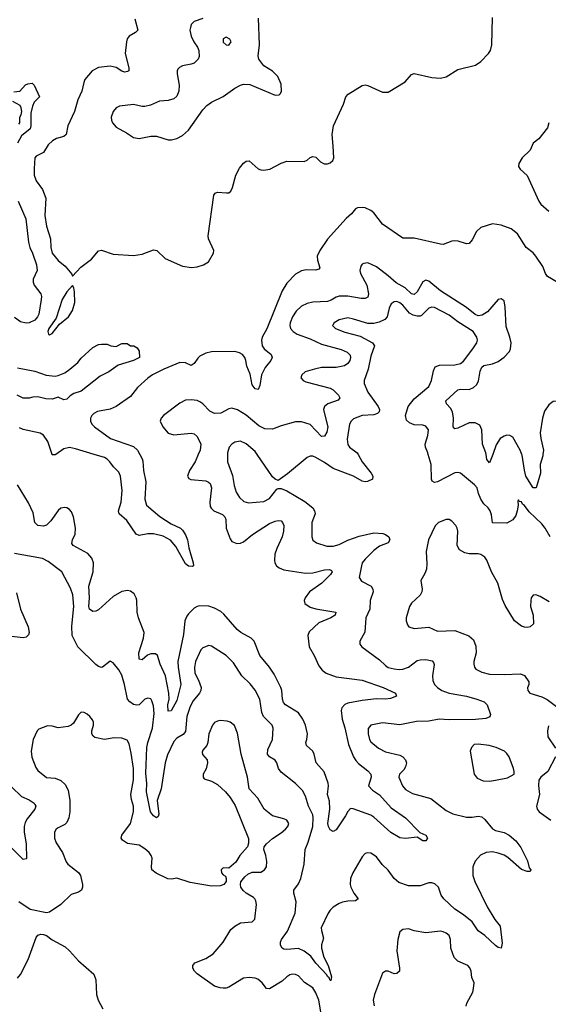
# Model space of a CAD drawing. Header units: inches. Extents: x 1839270 to 1929235, y 762242 to 910350.
# Tile 306 of 362: x 1886005 to 1889655, y 886201 to 893003. Entities that reach past the tile are written whole.
import ezdxf

# ---------------------------------------------------------------- set-up
doc = ezdxf.new("R2010")
doc.units = ezdxf.units.IN
doc.header["$MEASUREMENT"] = 0
doc.layers.add('B8888', color=7, linetype='Continuous')
doc.layers.add('B8889', color=7, linetype='Continuous')

msp = doc.modelspace()

# ---------------------------------------------------------------- linework, layer by layer
at = {"layer": 'B8888', "color": 5}
for points, elevation in [([(1887439.5, 890000), (1887439, 889950), (1887475.3, 889855.3), (1887485.1, 889785.1), (1887499.1, 889739.1), (1887522.5, 889702.5), (1887553.9, 889673.9), (1887586, 889666), (1887690, 889673.8), (1887730, 889694.6), (1887781.1, 889758.9), (1887790, 889765.5), (1887810, 889764.6), (1887850, 889748.1), (1887974.8, 889674.8), (1888030, 889630.2), (1888041.8, 889610), (1888044.7, 889590), (1888023.2, 889530), (1888021.3, 889430), (1888028.6, 889408.6), (1888054, 889390), (1888125.6, 889365.6), (1888170, 889365.8), (1888210, 889377.6), (1888270, 889407.3), (1888350, 889436.3), (1888450, 889458.3), (1888513.2, 889453.2), (1888530, 889447.6), (1888553.7, 889430), (1888561.3, 889410), (1888550.4, 889390), (1888490, 889365.3), (1888450, 889336.2), (1888390, 889276.1), (1888371, 889250), (1888364.6, 889230), (1888348.9, 889148.9), (1888364.5, 889124.5), (1888432.7, 889090), (1888444.6, 889070), (1888444.9, 889050), (1888424.7, 888990), (1888422, 888930), (1888396.1, 888870), (1888387.4, 888772.6), (1888354, 888710), (1888354.8, 888690), (1888366.8, 888670), (1888490, 888580.3), (1888530, 888540.9), (1888550, 888528.4), (1888590, 888518.9), (1888626.6, 888513.4), (1888650, 888515.5), (1888690, 888530.2), (1888750, 888575.6), (1888770, 888581.8), (1888810, 888584.3), (1888853.4, 888573.4), (1888863.4, 888563.4), (1888868, 888548), (1888856.3, 888470), (1888858.8, 888438.8), (1888870.2, 888410), (1888890.3, 888390), (1888920.3, 888370), (1888970, 888350.9), (1889090, 888329.3), (1889162, 888310), (1889213.4, 888290), (1889233.4, 888270), (1889257.1, 888202.9), (1889252.5, 888187.5), (1889224.9, 888175.1), (1889151.8, 888168.2), (1888970, 888166.1), (1888902, 888170), (1888830, 888157.4), (1888745.2, 888154.8), (1888630, 888130.9), (1888510, 888146.3), (1888430, 888129.3), (1888412.4, 888107.6), (1888410.3, 888070), (1888420.3, 888030), (1888430, 888013.4), (1888481.6, 887970), (1888530, 887945.8), (1888630, 887923.1), (1888650.2, 887910.2), (1888668.7, 887890), (1888675.2, 887870), (1888670, 887842.7), (1888658.5, 887821.5), (1888627.6, 887790), (1888622.6, 887770), (1888647.6, 887710), (1888670, 887685.8), (1888718.6, 887658.6), (1888843.8, 887623.8), (1888950, 887540.9), (1888997, 887517), (1889090, 887493.2), (1889130, 887494.2), (1889170, 887501.3), (1889196, 887496), (1889218.1, 887478.1), (1889270, 887413), (1889290, 887402.4), (1889350, 887388.4), (1889384, 887370), (1889430.6, 887330), (1889464.7, 887284.7), (1889511.8, 887191.8), (1889523.4, 887143.4), (1889534.8, 887130), (1889530, 887118), (1889510, 887119.3), (1889470, 887132.8), (1889375.1, 887215.1), (1889350.5, 887230.5), (1889310, 887245.4), (1889270, 887253.8), (1889227.3, 887250), (1889187.9, 887232.1), (1889150.2, 887190), (1889134.4, 887150), (1889134.4, 887090), (1889147.6, 887050), (1889234.3, 886874.3), (1889286, 886786), (1889322, 886742), (1889337.4, 886622.6), (1889330, 886589.4), (1889310, 886594.5), (1889290, 886607.8), (1889216, 886676), (1889170, 886707.8), (1889129.7, 886770), (1889070, 886819.3), (1889010, 886858.4), (1888934.8, 886930), (1888915.2, 886955.2), (1888896.8, 887010), (1888872.8, 887032.8), (1888850, 887040.4), (1888830, 887040.4), (1888770, 887019.7), (1888690, 887019.1), (1888622.6, 887042.6), (1888589.9, 887069.9), (1888550, 887128), (1888508.1, 887168.1), (1888470, 887220.5), (1888430, 887245.1), (1888410, 887247), (1888390, 887242.7), (1888370, 887219.5), (1888304.9, 887110), (1888289.2, 887070), (1888286.4, 887030), (1888292.1, 887010), (1888313, 886970), (1888342.4, 886930), (1888324.6, 886915.4), (1888270, 886914.2), (1888234.2, 886905.8), (1888210, 886896.8), (1888170, 886872.3), (1888150, 886852.6), (1888135.8, 886830), (1888087.7, 886730), (1888088.2, 886710), (1888103, 886657), (1888088.8, 886611.2), (1888088.9, 886590), (1888106.2, 886526.2), (1888134.4, 886470), (1888158.4, 886390), (1888154, 886366), (1888150, 886365.2), (1888143, 886383), (1888130, 886392.7), (1888125.3, 886405.3), (1888050, 886484.7), (1888014.9, 886534.9), (1887970, 886569.1), (1887930, 886587.6), (1887850, 886580.3), (1887830, 886583.1), (1887818.4, 886590), (1887806, 886610), (1887806.3, 886630), (1887812.8, 886650), (1887854.2, 886705.8), (1887907.1, 886830), (1887914.4, 886910), (1887898.8, 886970), (1887898.5, 886990), (1887930, 887033.7), (1887945.5, 887070), (1887968.5, 887170), (1887975.8, 887270), (1887997.7, 887322.3), (1888029, 887430), (1888031.1, 887490), (1888028.4, 887510), (1887999.9, 887570), (1887978.4, 887638.4), (1887958, 887678), (1887910, 887727.1), (1887810, 887805.7), (1887791.9, 887830), (1887781.6, 887870), (1887770, 887888.3), (1887730.6, 887910.6), (1887716.1, 887930), (1887719.4, 887960.6), (1887749.8, 888030), (1887755.8, 888110), (1887748.2, 888130), (1887687.6, 888190), (1887677, 888217), (1887662.3, 888310), (1887631.3, 888371.3), (1887596.2, 888416.2), (1887538.5, 888470), (1887480.7, 888560.7), (1887430, 888611.1), (1887330, 888674.5), (1887310, 888680.5), (1887270, 888663.9), (1887256.1, 888650), (1887218.5, 888570), (1887211.2, 888528.8), (1887215, 888490), (1887239.9, 888439.9), (1887258, 888390), (1887255, 888370), (1887246.3, 888350), (1887203, 888297), (1887181.5, 888258.5), (1887159.4, 888190), (1887150, 888085.1), (1887134.8, 888065.2), (1887090, 888039.8), (1887070, 888016.1), (1887025.4, 887925.5), (1887009.5, 887870), (1886982.9, 887690), (1886953.2, 887610), (1886965.8, 887514.2), (1886961.4, 887498.6), (1886950, 887489.6), (1886930, 887502.9), (1886907.9, 887530), (1886880.5, 887670), (1886882.2, 887730), (1886875.6, 887795.6), (1886883.8, 887976.2), (1886889.6, 888010.4), (1886921.3, 888110), (1886932.5, 888210), (1886930, 888264), (1886918.5, 888298.5), (1886910, 888312), (1886890, 888315.6), (1886870, 888308.2), (1886830, 888271), (1886812.9, 888267.1), (1886790, 888273.4), (1886764.6, 888290), (1886748.4, 888310), (1886729.1, 888410), (1886710, 888474), (1886690, 888511.8), (1886650, 888560.9), (1886630, 888572.3), (1886576, 888530), (1886570, 888527.8), (1886550, 888534.7), (1886530, 888548.4), (1886407.1, 888670), (1886366.9, 888750), (1886365.7, 888814.3), (1886379.5, 888950), (1886372.1, 889030), (1886356.6, 889076.6), (1886296.2, 889190), (1886201.1, 889261.1), (1886161.5, 889281.4), (1885970, 889315.1)], 640), ([(1887237.9, 890000), (1887215.8, 889950), (1887176.9, 889890), (1887163.1, 889850), (1887173.3, 889833.3), (1887186.3, 889826.3), (1887290, 889817.8), (1887309.5, 889809.5), (1887319.3, 889799.3), (1887329.4, 889769.4), (1887317.4, 889670), (1887321.3, 889641.3), (1887327.7, 889627.7), (1887346, 889610), (1887405.7, 889585.7), (1887421.4, 889570), (1887427.4, 889550), (1887431, 889490), (1887457.6, 889417.6), (1887470, 889398.7), (1887504, 889384), (1887530, 889386), (1887550, 889395.6), (1887613.7, 889446.3), (1887730, 889522.2), (1887770, 889539.7), (1887790, 889544), (1887810, 889540.3), (1887820.3, 889530), (1887829.1, 889510), (1887827.3, 889470), (1887818, 889430), (1887780.1, 889350), (1887767.1, 889310), (1887763.9, 889270), (1887767.1, 889250), (1887778.3, 889230), (1887796.1, 889216.1), (1887830, 889203.5), (1887978.7, 889178.7), (1888030, 889181.1), (1888110, 889203.6), (1888145.1, 889205.1), (1888158.5, 889198.5), (1888163.1, 889190), (1888151.3, 889170), (1888091.1, 889110), (1888007.1, 889050), (1887975.6, 889010), (1887968.8, 888990), (1887973.4, 888970), (1888010, 888945.9), (1888050, 888934.3), (1888187.3, 888910), (1888183.8, 888890), (1888153.4, 888870), (1888070, 888836.8), (1888005, 888775), (1887995.2, 888750), (1888004.5, 888670), (1888038.2, 888610), (1888070, 888538.7), (1888094, 888510), (1888120.3, 888490), (1888190, 888464.6), (1888370, 888441.2), (1888515.5, 888390), (1888599.1, 888350), (1888607.3, 888330), (1888565.4, 888314.6), (1888530, 888309.9), (1888470, 888310.7), (1888370, 888299.6), (1888270, 888280.9), (1888250, 888272.2), (1888230.2, 888250), (1888225.6, 888230), (1888231.8, 888170), (1888250.6, 888110.6), (1888276.1, 887996.1), (1888310.1, 887910.1), (1888325.1, 887885.1), (1888344.4, 887864.4), (1888410, 887813.4), (1888428.9, 887790), (1888431, 887770), (1888414.3, 887710), (1888441, 887681), (1888490, 887649.2), (1888570, 887557.6), (1888668.4, 887490), (1888768.2, 887388.2), (1888810.4, 887370), (1888820.5, 887350), (1888810.3, 887329.7), (1888789.2, 887330), (1888750, 887355.1), (1888670, 887346.9), (1888630, 887352.3), (1888568.2, 887388.2), (1888450, 887495.1), (1888430, 887508.4), (1888307.3, 887552.7), (1888290, 887553.2), (1888270, 887534), (1888255.9, 887504.1), (1888190, 887405.6), (1888170, 887395.6), (1888150, 887406.6), (1888137.3, 887430), (1888132.9, 887450), (1888147.3, 887550), (1888143.6, 887603.6), (1888131.6, 887650), (1888138.3, 887710), (1888136.2, 887730), (1888107.8, 887807.8), (1888052.1, 887870), (1888038.7, 887930), (1888030, 887949.5), (1887985.1, 887990), (1887980.7, 888010), (1887988.3, 888031.7), (1887991.7, 888070), (1887978.3, 888130), (1887961.1, 888170), (1887930, 888215.2), (1887841.5, 888270), (1887827, 888287), (1887818.7, 888310), (1887816, 888370), (1887808.5, 888390), (1887762.3, 888482.3), (1887730.7, 888530), (1887662.9, 888610), (1887623.5, 888710), (1887603.5, 888730), (1887533, 888770), (1887506.9, 888790), (1887415.8, 888895.8), (1887394.4, 888914.4), (1887350, 888939), (1887311.7, 888951.7), (1887250, 888953.2), (1887230, 888949.8), (1887210, 888937.2), (1887170, 888898.9), (1887158.2, 888881.8), (1887145.8, 888850), (1887136.7, 888756.7), (1887098, 888570), (1887098.7, 888530), (1887117.2, 888410), (1887090, 888299.7), (1887050, 888228.2), (1887030, 888227.3), (1887028.8, 888270), (1887038, 888310), (1887035.8, 888350), (1887010.9, 888470), (1886975.2, 888550), (1886957.5, 888610), (1886942.1, 888622.1), (1886910, 888621.9), (1886887.9, 888612.1), (1886850, 888581.1), (1886830, 888586), (1886829, 888589), (1886827.7, 888630), (1886860.5, 888730), (1886865, 888770), (1886824.8, 888870), (1886816.1, 888910), (1886813.1, 888993.1), (1886809.8, 889010), (1886795.8, 889035.8), (1886770, 889055.6), (1886750, 889059.3), (1886710, 889054), (1886650, 889017.5), (1886550, 888926.5), (1886530, 888917.2), (1886510, 888915.3), (1886487.5, 888930), (1886481.5, 888950), (1886486.5, 889010), (1886483.1, 889090), (1886511.6, 889190), (1886514.8, 889250), (1886502.6, 889282.6), (1886476.3, 889316.3), (1886374, 889370), (1886365.7, 889385.7), (1886368.9, 889410), (1886387.3, 889450), (1886389.8, 889489.7), (1886375.6, 889570), (1886362.5, 889602.5), (1886350, 889619.5), (1886330, 889631.5), (1886314, 889634), (1886290, 889628.3), (1886270, 889613.7), (1886219.1, 889540.9), (1886190, 889512.3), (1886170, 889504.2), (1886130, 889508.7), (1886109.9, 889529.9), (1886097.3, 889597.3), (1886066.3, 889666.3), (1885990.7, 889790.7)], 620), ([(1886254, 890000), (1886250, 889997.2), (1886230, 889996.3), (1886228.8, 890000)], 580), ([(1886834.8, 890000), (1886851.5, 889970), (1886854.6, 889954.6), (1886858.9, 889890), (1886875.8, 889810), (1886870.1, 889690.1), (1886880.5, 889650), (1886972, 889572), (1887050, 889521.5), (1887114.9, 889490), (1887130, 889476.4), (1887150, 889445.5), (1887163.6, 889410), (1887174, 889354), (1887203, 889250), (1887204.7, 889230), (1887194.9, 889225.1), (1887170, 889227.3), (1887150, 889243.7), (1887084.1, 889364.1), (1887046.6, 889406.6), (1886994.7, 889434.7), (1886930, 889451.6), (1886890, 889451.9), (1886830, 889440.5), (1886810, 889449.7), (1886743.9, 889543.9), (1886690.8, 889590), (1886686.2, 889610), (1886706.7, 889670), (1886712.1, 889750), (1886701.3, 889850), (1886690, 889877.2), (1886653.4, 889913.4), (1886626.3, 889950), (1886610, 889966.3), (1886590, 889977.8), (1886518.2, 890000)], 580), ([(1888341.4, 890000), (1888370.2, 889950), (1888431.2, 889870), (1888442.7, 889850), (1888441.3, 889830), (1888406.1, 889813.9), (1888390, 889810.8), (1888370, 889815), (1888310.4, 889850.4), (1888170, 889903.7), (1888110, 889945.3), (1888050, 889978.5), (1888030, 889987.7), (1888010, 889988.6), (1887990, 889979.7), (1887854.6, 889865.4), (1887790, 889820.9), (1887770, 889829.3), (1887750, 889845.1), (1887644.5, 890000)], 640), ([(1889667.6, 889430), (1889633, 889490), (1889610, 889520.3), (1889522.8, 889602.8), (1889490, 889646.6), (1889476.9, 889656.9), (1889470, 889673.2), (1889455.3, 889675.3), (1889450, 889686), (1889445.4, 889674.6), (1889446.8, 889650), (1889440.7, 889610), (1889430, 889578), (1889411, 889549), (1889370, 889526), (1889270, 889527), (1889262.8, 889582.8), (1889253.6, 889610), (1889240.5, 889630), (1889210, 889658), (1889189.8, 889690), (1889173.3, 889730), (1889163.9, 889770), (1889146.6, 889790), (1889050, 889869.7), (1889030, 889876), (1889010, 889874), (1888890, 889810.8), (1888870, 889805.1), (1888854.2, 889814.2), (1888848.4, 889830), (1888845.6, 889930), (1888826.8, 890000)], 640), ([(1889271.2, 890000), (1889250, 889941.2), (1889230, 889964), (1889226.1, 890000)], 620), ([(1889618.7, 890000), (1889617.6, 889990), (1889598.3, 889930), (1889602.3, 889870), (1889570.7, 889769.3), (1889550, 889769.6), (1889500.7, 889850), (1889490, 889892), (1889474.7, 889994.7), (1889472.5, 890000)], 620), ([(1889661.4, 888981.4), (1889599, 889019), (1889570, 889029.7), (1889550, 889027.3), (1889538, 889010), (1889534.6, 888990), (1889533.4, 888950), (1889550.4, 888890), (1889552.7, 888830), (1889530, 888808.2), (1889510, 888803.5), (1889490, 888806.2), (1889470, 888814.3), (1889422.9, 888850), (1889357.3, 888957.3), (1889338, 888998), (1889305.7, 889110), (1889262.4, 889190), (1889230, 889269), (1889217, 889290), (1889190, 889307.6), (1889170, 889313.7), (1889110, 889314), (1889079.3, 889319.3), (1889041.5, 889341.5), (1889026.3, 889370), (1889029.5, 889469.5), (1889026, 889490), (1889016, 889510), (1888990, 889538), (1888970, 889549.4), (1888950, 889549.5), (1888898, 889530), (1888873.2, 889506.8), (1888828.9, 889410), (1888811.3, 889330), (1888816.3, 889243.7), (1888813.4, 889206.6), (1888802.6, 889177.4), (1888775.5, 889130), (1888784.9, 889070), (1888781.7, 889050), (1888771.2, 889028.8), (1888710, 888971.8), (1888697.6, 888950), (1888673.4, 888870), (1888673.4, 888850), (1888682.5, 888822.5), (1888691.3, 888810), (1888730, 888798), (1888830, 888806.4), (1888890, 888779.5), (1889010, 888783.9), (1889106.4, 888746.4), (1889138.4, 888718.4), (1889154.8, 888674.8), (1889156.9, 888630), (1889140.3, 888570), (1889140.3, 888550), (1889144.9, 888530), (1889156, 888516), (1889195.4, 888495.4), (1889250, 888482.8), (1889350, 888479.1), (1889463.4, 888483.4), (1889490, 888473), (1889522, 888430), (1889520.5, 888410), (1889512.2, 888387.8), (1889513.4, 888370), (1889527.2, 888350), (1889610, 888324.5), (1889646.4, 888306.4), (1889749, 888230)], 660), ([(1885983.8, 889043.8), (1886011.4, 888930), (1886062.8, 888810), (1886070.2, 888770), (1886066.7, 888753.3), (1886050, 888738.5), (1886030, 888732.9), (1885930, 888745.3)], 640), ([(1888085.2, 886150), (1888069.8, 886230), (1888050, 886279.6), (1888030, 886314), (1887971.9, 886351.9), (1887930, 886397.6), (1887910, 886407.6), (1887890, 886409.6), (1887870, 886404.5), (1887850, 886391.8), (1887818.6, 886361.4), (1887730, 886307.8), (1887710, 886309.6), (1887679.8, 886350), (1887650, 886374.2), (1887630, 886382), (1887590, 886386.2), (1887550, 886382.6), (1887450, 886319.7), (1887430, 886313), (1887410, 886312.8), (1887390, 886314.3), (1887350, 886326.9), (1887230.7, 886410.7), (1887211.2, 886430), (1887200.5, 886450), (1887201.3, 886470), (1887213.3, 886486.7), (1887290, 886517.2), (1887340.3, 886550), (1887410.5, 886629.5), (1887462, 886718), (1887490, 886742), (1887530, 886763.1), (1887609.5, 886770.5), (1887629.3, 886790), (1887639.5, 886890), (1887635.6, 886915.6), (1887629.5, 886929.5), (1887619.1, 886939.1), (1887567.9, 886967.9), (1887547.7, 886987.7), (1887533.2, 887010), (1887529, 887030), (1887532.9, 887047.1), (1887558.6, 887081.4), (1887580.7, 887099.3), (1887610, 887113), (1887670, 887114.4), (1887695.6, 887130), (1887709.7, 887150.3), (1887712.4, 887187.6), (1887704.8, 887230), (1887691.3, 887270), (1887694, 887290), (1887709.4, 887310), (1887750, 887346.7), (1887810, 887384.9), (1887840.7, 887410), (1887857.6, 887430), (1887863.6, 887450), (1887850, 887473.3), (1887830, 887483), (1887750, 887502.9), (1887692.7, 887550), (1887650, 887626), (1887589.7, 887689.7), (1887578.7, 887770), (1887534.6, 887930), (1887510, 888074), (1887488, 888128), (1887459, 888150), (1887436.6, 888156.6), (1887390, 888161.3), (1887370, 888158), (1887350, 888147.3), (1887335.8, 888130), (1887310.3, 888070), (1887303.6, 888010), (1887296.5, 887990), (1887270, 887958), (1887264.2, 887944.2), (1887266.4, 887926.4), (1887299.5, 887890), (1887301.3, 887870), (1887292.5, 887827.5), (1887271, 887790), (1887271.3, 887770), (1887279.6, 887759.6), (1887330, 887743.8), (1887370, 887720.4), (1887426, 887670), (1887459.3, 887630), (1887493.8, 887573.8), (1887585.8, 887345.8), (1887585.8, 887314.2), (1887577.3, 887290), (1887524.9, 887230), (1887498, 887182), (1887450, 887142), (1887410, 887144.5), (1887397.1, 887130), (1887399.3, 887110), (1887410, 887096.3), (1887427.3, 887087.3), (1887430.9, 887070.9), (1887430.8, 887050), (1887414.8, 887030), (1887390, 887019.7), (1887330, 887017.4), (1887183.1, 887043.1), (1887090, 887073), (1887054.9, 887065.1), (1887028, 887068), (1886946.5, 887106.5), (1886917.8, 887130), (1886914.4, 887150), (1886918.8, 887210), (1886912.7, 887230), (1886898.5, 887250), (1886870, 887276.4), (1886830, 887299.8), (1886750, 887312.6), (1886715.5, 887335.5), (1886706.3, 887350), (1886711, 887370), (1886770.8, 887449.3), (1886791, 887530), (1886790.5, 887570), (1886775.9, 887615.9), (1886771.7, 887650), (1886790, 887751.3), (1886790.4, 887830), (1886775.6, 887935.6), (1886760.9, 888000.9), (1886746, 888026), (1886710, 888039.7), (1886657.8, 888042.2), (1886590, 888029.8), (1886523.9, 888043.9), (1886512.6, 888052.6), (1886502.4, 888070), (1886502, 888090), (1886514, 888130), (1886513.8, 888150), (1886507.6, 888167.6), (1886490, 888189.7), (1886470, 888205.6), (1886450, 888217.2), (1886430, 888219), (1886410, 888201.2), (1886376, 888144), (1886360.7, 888130), (1886339.9, 888120.1), (1886270, 888110.7), (1886230, 888121.6), (1886195.9, 888124.1), (1886137.1, 888102.9), (1886124.9, 888090), (1886098.4, 888030), (1886084.6, 887950), (1886089.1, 887909.1), (1886117.1, 887837.1), (1886130, 887817.1), (1886190, 887768.7), (1886250, 887764.2), (1886290, 887748.4), (1886319.9, 887719.9), (1886340.4, 887680.4), (1886351.4, 887610), (1886350.2, 887529.8), (1886344.9, 887490), (1886330, 887458), (1886317.2, 887442.8), (1886270, 887420.5), (1886257.6, 887410), (1886246, 887390), (1886244.6, 887350), (1886257.1, 887317.1), (1886301.1, 887250), (1886325.5, 887185.5), (1886338.4, 887170), (1886410, 887111.8), (1886424, 887090), (1886439.2, 887030), (1886438.6, 887010), (1886431.5, 886990), (1886410, 886976.5), (1886360.1, 886959.9), (1886290, 886891.3), (1886210, 886837.6), (1886190, 886833), (1886076.9, 886856.9), (1885998, 886910)], 660), ([(1889655.6, 888124.4), (1889649.1, 888090), (1889653.2, 888050), (1889704.6, 887970)], 660), ([(1889704.2, 887910), (1889651.5, 887810), (1889604, 887770), (1889590.6, 887750), (1889588.3, 887711.7), (1889594.4, 887650), (1889574.9, 887570), (1889579.3, 887550), (1889593, 887530), (1889672.4, 887472.4)], 660), ([(1885950, 887700.3), (1886017.5, 887637.5), (1886070, 887614.3), (1886103.8, 887590), (1886110, 887580.7), (1886115.3, 887570), (1886110.3, 887550), (1886056.4, 887483.6), (1886043, 887457), (1886036.1, 887430), (1886036.9, 887390), (1886050.2, 887310), (1886051.2, 887208.8), (1886050, 887205.2), (1886030, 887202.4), (1885935.6, 887295.6)], 640), ([(1885990, 886380.7), (1886010, 886407.3), (1886064.2, 886510), (1886117.7, 886662.3), (1886130, 886679.1), (1886150, 886685.5), (1886170, 886683.8), (1886190, 886675.5), (1886230, 886645.5), (1886318.9, 886598.9), (1886350, 886570.4), (1886410, 886500.5), (1886517, 886410), (1886530.3, 886370), (1886535.3, 886270), (1886547.2, 886230), (1886579.5, 886170)], 660), ([(1889089, 886189), (1889093.6, 886210), (1889134.2, 886285.8), (1889139.7, 886310), (1889142.9, 886350), (1889127, 886387), (1889123.7, 886430), (1889114, 886454), (1889098.7, 886470), (1889030, 886499.8), (1889005.5, 886525.5), (1888981.2, 886590), (1888979, 886650), (1888970, 886675.4), (1888950, 886692.3), (1888930, 886702.3), (1888910, 886705.7), (1888810, 886694.3), (1888729.7, 886709.7), (1888690, 886722), (1888650, 886717), (1888630, 886701.2), (1888615.6, 886650), (1888610.3, 886570), (1888627.7, 886450), (1888626.8, 886430), (1888610, 886413.2), (1888590, 886412.7), (1888550, 886429.3), (1888530, 886429.3), (1888510, 886417.2), (1888455.8, 886270), (1888446.7, 886230), (1888453.4, 886190)], 660)]:
    msp.add_lwpolyline(points, dxfattribs=dict(at, elevation=elevation))
at = {"layer": 'B8888', "color": 5, "elevation": 660}
msp.add_lwpolyline([(1889170, 887999.3), (1889144.5, 887995.5), (1889124, 887976), (1889115.8, 887950), (1889143, 887790), (1889163.6, 887763.6), (1889205.9, 887745.9), (1889250, 887742), (1889290, 887748.9), (1889374, 887766), (1889419.3, 887790), (1889420.7, 887810), (1889415.8, 887830), (1889386, 887910), (1889370, 887934), (1889352, 887950), (1889295.5, 887975.5), (1889248, 887990)], close=True, dxfattribs=at)
at = {"layer": 'B8889', "color": 5}
for points, elevation in [([(1886798.9, 893010), (1886821.5, 892930), (1886805, 892915), (1886760.8, 892890), (1886747.9, 892872.1), (1886741.9, 892850), (1886732.2, 892770), (1886758.1, 892670), (1886758.4, 892650), (1886750, 892644.4), (1886730, 892642), (1886710, 892647.7), (1886670, 892673.7), (1886630, 892681.6), (1886550, 892673.7), (1886506, 892650), (1886455.8, 892590), (1886447, 892570), (1886434.4, 892510), (1886406, 892450), (1886383, 892370), (1886338.1, 892270), (1886326.3, 892210), (1886310, 892195.6), (1886258.3, 892181.7), (1886232.5, 892167.5), (1886201.5, 892138.5), (1886170, 892087), (1886119.1, 892060.9), (1886110.2, 892049.8), (1886104.1, 891975.9), (1886105.8, 891930), (1886119.5, 891890), (1886163.1, 891830), (1886185.7, 891770), (1886178.2, 891650), (1886190, 891576.3), (1886217, 891490), (1886219, 891430), (1886230.1, 891390), (1886270, 891339.7), (1886319.5, 891299.5), (1886365.2, 891245.2), (1886370, 891232), (1886426.3, 891293.7), (1886500.9, 891350), (1886550, 891406.8), (1886569.5, 891410.5), (1886650, 891384.4), (1886790, 891374), (1886850, 891382.4), (1886930, 891414.6), (1886953, 891410), (1887010, 891352.7), (1887130, 891300.5), (1887190.5, 891290.5), (1887230, 891294.9), (1887275.3, 891310), (1887309.4, 891330.6), (1887344, 891390), (1887345.2, 891410), (1887308.5, 891488.5), (1887306, 891510), (1887344.5, 891790), (1887355.6, 891804.4), (1887370, 891812.4), (1887433.4, 891806.6), (1887450, 891808), (1887462, 891818), (1887475.3, 891844.7), (1887498, 891930), (1887522.7, 891977.3), (1887550, 892012.4), (1887570, 892026.4), (1887590, 892028.2), (1887652.7, 891972.7), (1887670, 891965.4), (1887690, 891963.9), (1887731.2, 891970), (1887810, 892011.6), (1887850, 892025.9), (1887970, 892024.1), (1887990, 892032), (1888010, 892050.8), (1888030, 892058.5), (1888050, 892054.2), (1888081.5, 892021.5), (1888107.3, 892007.3), (1888130, 892006.9), (1888150, 892014.3), (1888166.3, 892030), (1888173.4, 892050), (1888170.8, 892130.8), (1888162.1, 892210), (1888172.4, 892270), (1888241.1, 892418.9), (1888258.3, 892470), (1888274.2, 892490), (1888370, 892548.7), (1888390, 892553.1), (1888410, 892548.6), (1888510, 892502.2), (1888550, 892502.4), (1888666.4, 892573.6), (1888710, 892624.4), (1888728.2, 892631.8), (1888850, 892604), (1888910, 892598.6), (1888950, 892609.4), (1889030, 892660.1), (1889152.1, 892690), (1889190, 892715), (1889242.4, 892770), (1889255.9, 892790), (1889265.9, 892830), (1889270, 893018)], 580), ([(1887269.2, 893010.7), (1887208.7, 892990), (1887190.2, 892970), (1887183.6, 892950), (1887180.7, 892930), (1887188.5, 892890), (1887208.3, 892850), (1887233.6, 892813.6), (1887242.8, 892790), (1887244.4, 892750), (1887236.8, 892730), (1887210, 892704), (1887190, 892695), (1887130, 892683.9), (1887107.5, 892672.5), (1887098, 892662), (1887092, 892650), (1887091.6, 892630), (1887106, 892550), (1887103.8, 892510), (1887090, 892475.8), (1887070, 892456.5), (1887030, 892444.8), (1886970, 892440.3), (1886907.2, 892412.8), (1886870, 892404.5), (1886850, 892404.5), (1886790, 892418), (1886693.3, 892406.7), (1886670, 892394), (1886650.3, 892370), (1886637.3, 892330), (1886638, 892310), (1886644.9, 892290), (1886670, 892261.7), (1886742.1, 892222.1), (1886790, 892188.7), (1886830, 892182.6), (1886910, 892199.3), (1886930, 892199.3), (1886950, 892198.4), (1887030, 892174.3), (1887054.4, 892174.4), (1887090, 892183.2), (1887130, 892203.2), (1887170, 892239.2), (1887270, 892381.3), (1887297.6, 892410), (1887330, 892433.4), (1887410, 892472.2), (1887489.8, 892530.2), (1887529, 892551), (1887550, 892558), (1887594.6, 892554.6), (1887770, 892482.6), (1887796.4, 892483.6), (1887806.7, 892493.3), (1887813.3, 892510), (1887810, 892557.2), (1887787.4, 892610), (1887750, 892648.5), (1887690, 892685.7), (1887657.3, 892730), (1887652.6, 892752.6), (1887660.9, 892830), (1887653.3, 893013.3)], 620), ([(1885964.7, 892504.7), (1886006, 892510), (1886046, 892554), (1886060.2, 892559.8), (1886090, 892564.7), (1886104.7, 892550), (1886142, 892470), (1886106, 892434), (1886094.4, 892405.6), (1886082.8, 892357.2), (1886080.7, 892270), (1886076.3, 892250), (1886018.4, 892201.6), (1885990.3, 892150)], 560), ([(1885998, 892282), (1886006, 892290), (1886006, 892330), (1886014.6, 892345.4), (1886019, 892370), (1886014.6, 892394.6), (1886008.7, 892410), (1885958.6, 892438.6)], 560), ([(1889659.2, 892290), (1889650, 892257), (1889590, 892179.5), (1889550.3, 892149.7), (1889530, 892102.7), (1889475.5, 892050), (1889453, 892010), (1889450.6, 891990), (1889460.7, 891970), (1889510, 891927.7), (1889590.2, 891750.2), (1889604.2, 891730), (1889660, 891680)], 580), ([(1885993.4, 891750), (1886047.5, 891627.5), (1886066.4, 891466.4), (1886075.5, 891430), (1886094.4, 891390), (1886122, 891310), (1886124.9, 891270), (1886097.3, 891210), (1886097.3, 891190), (1886104.9, 891170), (1886150.3, 891110.3), (1886155.3, 891090), (1886154.3, 891070), (1886137.7, 890970), (1886128.7, 890950), (1886110, 890928.5), (1886070.8, 890910), (1886050, 890907.4), (1886010, 890915.8), (1885970, 890945.1)], 560), ([(1889716.2, 891190), (1889649, 891230), (1889635.1, 891250), (1889617.2, 891297.2), (1889569.9, 891369.9), (1889551.9, 891391.9), (1889501.8, 891430), (1889443.3, 891523.2), (1889398.1, 891558.1), (1889330, 891584.8), (1889270, 891594.1), (1889190, 891567.5), (1889159.4, 891540.6), (1889130, 891482.9), (1889110, 891457.4), (1889090, 891454.5), (1889033.9, 891473.9), (1889010, 891476.4), (1888990, 891473.3), (1888930, 891451), (1888910, 891452), (1888730, 891494.5), (1888650, 891494.2), (1888509.9, 891589.9), (1888450, 891669.8), (1888430, 891684.6), (1888390, 891702.5), (1888370, 891706.2), (1888337.4, 891702.6), (1888324.1, 891695.9), (1888296.8, 891663.2), (1888259.7, 891630), (1888130, 891487.1), (1888078, 891410), (1888059.6, 891370), (1888061.6, 891341.6), (1888077.2, 891290), (1888070, 891278.9), (1888050, 891274), (1887984.1, 891275.9), (1887951.8, 891268.2), (1887930, 891257.4), (1887910, 891245), (1887850, 891182.8), (1887817.2, 891130), (1887712.2, 890867.8), (1887678.3, 890810), (1887673.7, 890790), (1887680.4, 890750), (1887693.1, 890730), (1887741.5, 890690), (1887749.4, 890670), (1887740.1, 890650), (1887700.5, 890599.5), (1887675.5, 890550), (1887664, 890476), (1887652.1, 890447.9), (1887630, 890453.3), (1887610, 890481), (1887595.6, 890555.6), (1887574.5, 890610), (1887566.6, 890650), (1887559.7, 890670), (1887543, 890690), (1887522.2, 890702.2), (1887490, 890710.3), (1887330, 890708.8), (1887290, 890698.8), (1887250, 890679), (1887234.1, 890665.9), (1887210, 890628.9), (1887190, 890614.1), (1887150, 890632.4), (1887110, 890635.4), (1887000.9, 890590), (1886923.1, 890550), (1886890, 890527.6), (1886818.2, 890461.8), (1886770, 890399.8), (1886670, 890330.6), (1886630, 890313.3), (1886542.8, 890297.2), (1886516.5, 890283.5), (1886504.2, 890270), (1886495, 890250), (1886494.7, 890230), (1886503.5, 890210), (1886521.8, 890190), (1886632, 890110), (1886790, 890054.7), (1886818, 890030), (1886834.8, 890000)], 580), ([(1889226.1, 890000), (1889225, 890010), (1889200.8, 890070), (1889195.9, 890170), (1889182.5, 890202.5), (1889150, 890218.4), (1889110, 890218.8), (1889030, 890181.5), (1889010, 890176.9), (1888998, 890190), (1888999.9, 890250), (1888993.6, 890293.6), (1888980.4, 890320.3), (1888951.5, 890350), (1888947.8, 890370), (1889030, 890446), (1889050, 890450.2), (1889110, 890449.1), (1889138.3, 890461.7), (1889158.5, 890481.5), (1889173.9, 890506.1), (1889184.4, 890575.6), (1889196.8, 890603.2), (1889210, 890614.2), (1889270, 890626.3), (1889310, 890641.7), (1889350, 890671.8), (1889386.6, 890710), (1889394.3, 890730), (1889398, 890770), (1889390.6, 890810), (1889363.6, 890883.6), (1889358.2, 891018.2), (1889350, 891061.2), (1889330, 891075.1), (1889310, 891069.6), (1889234.9, 890985.1), (1889197.6, 890962.4), (1889170, 890958), (1889150, 890966), (1889090, 891016), (1888912, 891130), (1888830, 891197.1), (1888810, 891203.5), (1888790, 891193.3), (1888750, 891123.5), (1888730, 891104), (1888710, 891109.9), (1888667.1, 891150), (1888605, 891185), (1888550, 891234.6), (1888470, 891295.3), (1888410, 891322.6), (1888381.3, 891318.7), (1888370, 891313.3), (1888360.2, 891299.8), (1888352.9, 891270), (1888359.1, 891250), (1888402.2, 891170), (1888414.6, 891110), (1888410, 891087.1), (1888390, 891076.8), (1888362.6, 891077.4), (1888270, 891092.8), (1888210, 891094.4), (1888190, 891087.5), (1888155.2, 891064.8), (1888130, 891057.3), (1888030, 891051.8), (1887990, 891043.4), (1887950, 891025), (1887913.4, 890990), (1887888.1, 890950), (1887871.8, 890910), (1887869.4, 890890), (1887875.6, 890870), (1887892.4, 890850), (1887922, 890830), (1888010, 890798.2), (1888090, 890760.9), (1888224.7, 890724.7), (1888266.1, 890706.1), (1888286.5, 890686.5), (1888290.2, 890670), (1888285, 890650), (1888271, 890629), (1888246.9, 890613.1), (1888190, 890601.6), (1888090, 890601.3), (1888040.5, 890590), (1887977.1, 890570), (1887953.4, 890550), (1887947, 890530), (1887961.6, 890510), (1887981.6, 890501.6), (1888150, 890458), (1888170, 890447.3), (1888206.7, 890410), (1888214.6, 890390), (1888204.7, 890375.3), (1888132.4, 890350), (1888109.2, 890330), (1888103.8, 890310), (1888106.6, 890290), (1888133.5, 890190), (1888126.9, 890153.1), (1888110, 890126.3), (1888090, 890124), (1888010, 890207.4), (1887950, 890224.7), (1887910, 890225.7), (1887810, 890197), (1887750, 890174.6), (1887696.9, 890176.9), (1887657.5, 890197.5), (1887570, 890270.7), (1887510, 890308.9), (1887470, 890319.8), (1887450, 890314.8), (1887394, 890286), (1887350, 890283.2), (1887319, 890299), (1887270, 890349.8), (1887250, 890363.2), (1887230, 890371.8), (1887190, 890377), (1887150, 890373.8), (1887110, 890353.3), (1886996.9, 890270), (1886980.9, 890250), (1886975.2, 890230), (1886993, 890190), (1887030, 890146.2), (1887070, 890136.5), (1887190, 890146.5), (1887210, 890142.4), (1887230, 890123.7), (1887255, 890070), (1887251.2, 890030), (1887237.9, 890000)], 620), ([(1888826.8, 890000), (1888824.1, 890010), (1888806.4, 890050), (1888804.5, 890070), (1888824.4, 890130), (1888827.6, 890170), (1888810, 890196.3), (1888790, 890202.6), (1888730, 890204.4), (1888697.3, 890217.2), (1888676.3, 890236.3), (1888669.6, 890270), (1888687.4, 890330), (1888730, 890384.4), (1888830, 890470.3), (1888849.8, 890510), (1888861.7, 890578.3), (1888874.7, 890605.3), (1888903.4, 890616.6), (1889010, 890618.4), (1889050, 890629.3), (1889070, 890644.9), (1889135.3, 890730), (1889161.1, 890770), (1889166.6, 890790), (1889162.4, 890810), (1889137.4, 890850), (1889030, 890916.1), (1888970, 890961.1), (1888870, 891015.4), (1888850, 891017.5), (1888830, 891010.7), (1888779.7, 890960.3), (1888770, 890955.2), (1888750, 890954.9), (1888722.4, 890962.4), (1888696.8, 890976.8), (1888650, 891031.6), (1888630, 891047.7), (1888610, 891056.1), (1888590, 891054.7), (1888570, 891040.7), (1888557.5, 891010), (1888542.2, 890950), (1888527.4, 890932.6), (1888487.2, 890912.8), (1888450, 890903.8), (1888410, 890904.5), (1888310, 890935.6), (1888270, 890943.5), (1888210.7, 890930), (1888176.3, 890910), (1888167.1, 890892.9), (1888166, 890890), (1888184.9, 890870), (1888250, 890843.9), (1888356.8, 890816.8), (1888442, 890770), (1888454.7, 890750), (1888430, 890679.5), (1888412.3, 890590), (1888384, 890510), (1888383.2, 890490), (1888410.2, 890430), (1888480.7, 890330), (1888490.2, 890310), (1888486.7, 890293.3), (1888476.9, 890283.1), (1888450, 890272.7), (1888370, 890268.7), (1888310, 890245.4), (1888293.4, 890230), (1888282.3, 890210), (1888266.1, 890106.1), (1888270, 890068.4), (1888282.3, 890050), (1888335.6, 890010), (1888341.4, 890000)], 640), ([(1890000, 890844.6), (1889950.5, 890810), (1889930.2, 890789.8), (1889858.2, 890661.8), (1889852.3, 890627.7), (1889867.2, 890570), (1889877.6, 890550), (1889913.2, 890513.2), (1889926.5, 890490), (1889926.2, 890433.8), (1889915.4, 890404.6), (1889896.1, 890383.9), (1889850, 890358.3), (1889810, 890356.3), (1889710, 890368.7), (1889690, 890365.1), (1889658, 890342), (1889630, 890299.5), (1889616.3, 890250), (1889599.8, 890150), (1889603.8, 890110), (1889621.9, 890030), (1889618.7, 890000)], 620), ([(1885990, 890597.3), (1886110, 890576.3), (1886186.9, 890546.9), (1886250, 890541.7), (1886270, 890545.3), (1886315.7, 890564.3), (1886350.9, 890589.1), (1886406, 890634), (1886430, 890664), (1886510, 890739.1), (1886550, 890758.8), (1886570, 890762.8), (1886610, 890761), (1886634, 890750), (1886670, 890746), (1886710, 890766.8), (1886746, 890766), (1886770, 890751.3), (1886794, 890750), (1886816.9, 890736.9), (1886830, 890714), (1886831.3, 890670), (1886790, 890649.2), (1886683.8, 890616.2), (1886621, 890570), (1886560.4, 890539.6), (1886430, 890437.2), (1886379.8, 890420.2), (1886354.4, 890405.6), (1886330, 890382), (1886310, 890378), (1886270, 890395.3), (1886230, 890382), (1886184.7, 890384.7), (1886130, 890398), (1886096.4, 890396.4), (1886070, 890388.7), (1886030, 890388.7), (1885988.4, 890408.4)], 560), ([(1886228.8, 890000), (1886199.1, 890090), (1886170, 890133.8), (1886146.5, 890146.5), (1886030, 890171.2), (1886004.6, 890184.6)], 580), ([(1887644.5, 890000), (1887630, 890021.3), (1887570, 890073), (1887530, 890091.3), (1887490, 890084.2), (1887470, 890071.8), (1887452.2, 890050), (1887439.6, 890010), (1887439.5, 890000)], 640), ([(1889472.5, 890000), (1889460.1, 890030), (1889410, 890118.4), (1889390, 890131.4), (1889370, 890132.1), (1889350, 890126.8), (1889323.6, 890110), (1889294.7, 890065.3), (1889271.2, 890000)], 620), ([(1886518.2, 890000), (1886390, 890039.7), (1886350, 890047.2), (1886310, 890039.5), (1886254, 890000)], 580)]:
    msp.add_lwpolyline(points, dxfattribs=dict(at, elevation=elevation))
for points, elevation in [([(1887430, 892882.9), (1887410, 892872.3), (1887410, 892848), (1887430, 892828.7), (1887450, 892826.7), (1887465.1, 892850), (1887457, 892870)], 640), ([(1886370, 891168), (1886330, 891122.7), (1886298.9, 891070), (1886257.5, 890942.5), (1886205.7, 890870), (1886199.1, 890850), (1886204.7, 890830), (1886210, 890826), (1886230, 890836), (1886279.1, 890900.9), (1886342, 890950), (1886370, 890994.8), (1886386, 891050), (1886383.7, 891123.7), (1886379, 891150)], 580)]:
    msp.add_lwpolyline(points, close=True, dxfattribs=dict(at, elevation=elevation))

doc.saveas('drawing.dxf')
